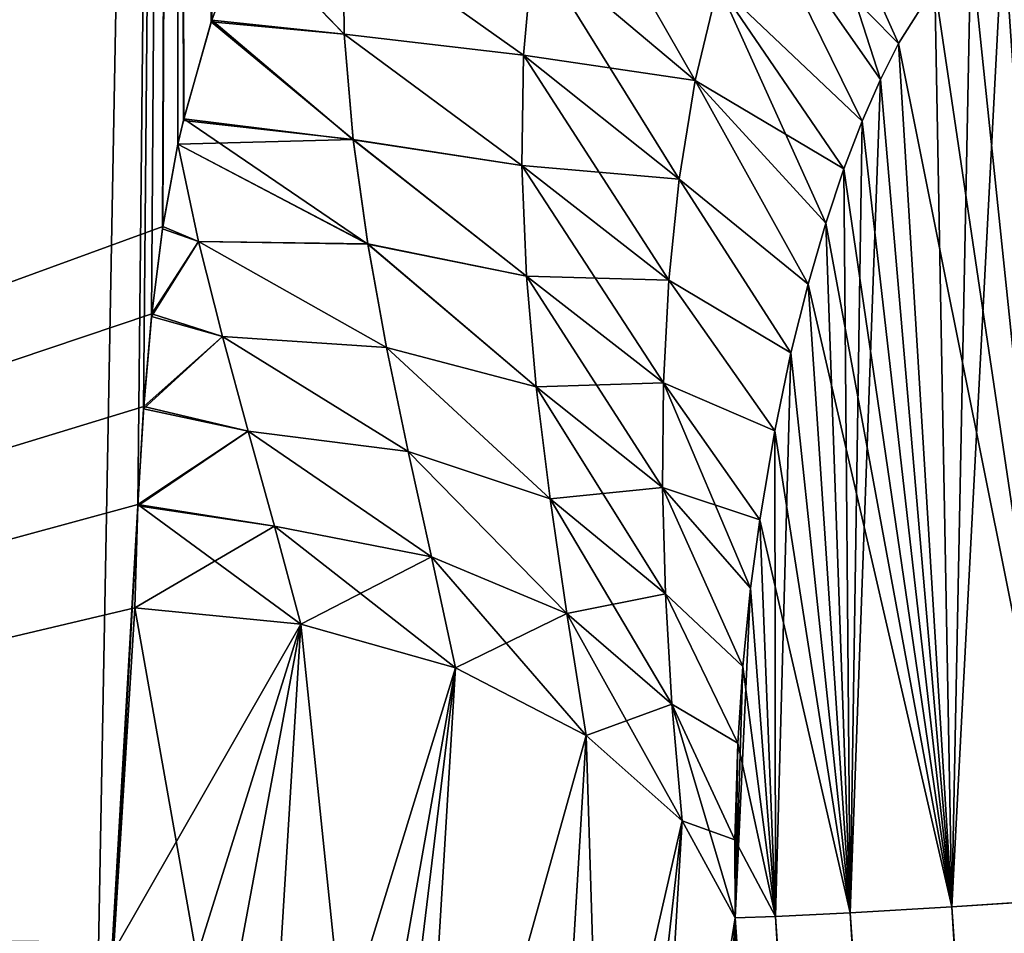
# Model space of a CAD drawing. Header units: millimetres. Extents: x -39 to 39, y -36 to 85.
# Tile 290 of 427: x -14.433 to -13.929, y 72.002 to 72.47. Entities that reach past the tile are written whole.
import ezdxf

# ---------------------------------------------------------------- set-up
doc = ezdxf.new("R2010")
doc.units = ezdxf.units.MM
doc.header["$LTSCALE"] = 65.185185
for name, color, linetype in [('4', 7, 'CONTINUOUS'), ('411', 7, 'CONTINUOUS'), ('413', 7, 'CONTINUOUS'), ('416', 7, 'CONTINUOUS'), ('418', 7, 'CONTINUOUS'), ('451', 7, 'CONTINUOUS'), ('452', 7, 'CONTINUOUS'), ('566', 7, 'CONTINUOUS'), ('567', 7, 'CONTINUOUS'), ('6', 7, 'CONTINUOUS'), ('629', 7, 'CONTINUOUS'), ('631', 7, 'CONTINUOUS'), ('637', 7, 'CONTINUOUS'), ('638', 7, 'CONTINUOUS'), ('641', 7, 'CONTINUOUS'), ('642', 7, 'CONTINUOUS'), ('67', 7, 'CONTINUOUS'), ('69', 7, 'CONTINUOUS')]:
    doc.layers.add(name, color=color, linetype=linetype)

msp = doc.modelspace()

# ---------------------------------------------------------------- linework, layer by layer
at = {"layer": '4', "color": 7, "linetype": 'CONTINUOUS'}
for points in [[(-38.75, 0, 23), (38.75, 85, 23), (-38.75, 85, 23), (-38.75, 0, 23)], [(-38.75, 0, 23), (38.75, 0, 23), (38.75, 85, 23), (-38.75, 0, 23)]]:
    msp.add_3dface(points, dxfattribs=at)
at = {"layer": '411', "linetype": 'CONTINUOUS'}
for points in [[(-14.35254, 74.14621, -11.57919), (-15.9082, 71.8195, -9.88702), (-17.34758, 74.14621, -11.57919), (-14.35254, 74.14621, -11.57919)], [(-15.85059, 71.8195, -9.88709), (-15.9082, 71.8195, -9.88702), (-14.35254, 74.14621, -11.57919), (-15.85059, 71.8195, -9.88709)], [(-14.35977, 72.36409, -10.25174), (-15.85059, 71.8195, -9.88709), (-14.35254, 74.14621, -11.57919), (-14.35977, 72.36409, -10.25174)], [(-14.35203, 72.40627, -10.2829), (-14.35977, 72.36409, -10.25174), (-14.35254, 74.14621, -11.57919), (-14.35203, 72.40627, -10.2829)], [(-14.34904, 72.41931, -10.29251), (-14.35203, 72.40627, -10.2829), (-14.35254, 74.14621, -11.57919), (-14.34904, 72.41931, -10.29251)], [(-14.33475, 72.46975, -10.32952), (-14.34904, 72.41931, -10.29251), (-14.35254, 74.14621, -11.57919), (-14.33475, 72.46975, -10.32952)], [(-14.31758, 72.51559, -10.36297), (-14.33475, 72.46975, -10.32952), (-14.35254, 74.14621, -11.57919), (-14.31758, 72.51559, -10.36297)], [(-14.36536, 72.31949, -10.21868), (-15.85059, 71.8195, -9.88709), (-14.35977, 72.36409, -10.25174), (-14.36536, 72.31949, -10.21868)], [(-14.36956, 72.27211, -10.18346), (-15.85059, 71.8195, -9.88709), (-14.36536, 72.31949, -10.21868), (-14.36956, 72.27211, -10.18346)], [(-14.37248, 72.22195, -10.14609), (-15.85059, 71.8195, -9.88709), (-14.36956, 72.27211, -10.18346), (-14.37248, 72.22195, -10.14609)], [(-14.37405, 72.169, -10.10657), (-15.85059, 71.8195, -9.88709), (-14.37248, 72.22195, -10.14609), (-14.37405, 72.169, -10.10657)], [(-14.38504, 71.99315, -9.97555), (-15.85059, 71.8195, -9.88709), (-14.37405, 72.169, -10.10657), (-14.38504, 71.99315, -9.97555)]]:
    msp.add_3dface(points, dxfattribs=at)
at = {"layer": '413', "linetype": 'CONTINUOUS'}
for points in [[(-17.34794, 74.14621, 11.57918), (-15.79792, 71.8195, 9.88704), (-14.35288, 74.14621, 11.5792), (-17.34794, 74.14621, 11.57918)], [(-15.79792, 71.8195, 9.88704), (-14.39595, 71.81932, 9.84599), (-14.35288, 74.14621, 11.5792), (-15.79792, 71.8195, 9.88704)], [(-14.39595, 71.81932, 9.84599), (-14.37252, 72.22115, 10.1455), (-14.35288, 74.14621, 11.5792), (-14.39595, 71.81932, 9.84599)], [(-14.37252, 72.22115, 10.1455), (-14.36964, 72.27083, 10.18251), (-14.35288, 74.14621, 11.5792), (-14.37252, 72.22115, 10.1455)], [(-14.36964, 72.27083, 10.18251), (-14.36549, 72.3181, 10.21764), (-14.35288, 74.14621, 11.5792), (-14.36964, 72.27083, 10.18251)], [(-14.36549, 72.3181, 10.21764), (-14.35995, 72.3629, 10.25087), (-14.35288, 74.14621, 11.5792), (-14.36549, 72.3181, 10.21764)], [(-14.35995, 72.3629, 10.25087), (-14.35203, 72.40626, 10.28289), (-14.35288, 74.14621, 11.5792), (-14.35995, 72.3629, 10.25087)], [(-14.33502, 72.46893, 10.32892), (-14.31787, 72.5149, 10.36247), (-14.35288, 74.14621, 11.5792), (-14.33502, 72.46893, 10.32892)], [(-14.34927, 72.41833, 10.29178), (-14.33502, 72.46893, 10.32892), (-14.35288, 74.14621, 11.5792), (-14.34927, 72.41833, 10.29178)], [(-14.35203, 72.40626, 10.28289), (-14.34927, 72.41833, 10.29178), (-14.35288, 74.14621, 11.5792), (-14.35203, 72.40626, 10.28289)], [(-14.38504, 71.99314, 9.97554), (-14.37252, 72.22115, 10.1455), (-14.39595, 71.81932, 9.84599), (-14.38504, 71.99314, 9.97554)], [(-14.37405, 72.169, 10.10657), (-14.37252, 72.22115, 10.1455), (-14.38504, 71.99314, 9.97554), (-14.37405, 72.169, 10.10657)]]:
    msp.add_3dface(points, dxfattribs=at)
at = {"layer": '416', "color": 2, "linetype": 'CONTINUOUS'}
for points in [[(-13.84286, 73.93346, -8.89833), (-15.85, 73.91439, -8.94596), (-14.8769, 72.00131, -7.5096), (-13.84286, 73.93346, -8.89833)], [(-13.91988, 71.99487, -7.4231), (-13.84286, 73.93346, -8.89833), (-14.8769, 72.00131, -7.5096), (-13.91988, 71.99487, -7.4231)]]:
    msp.add_3dface(points, dxfattribs=at)
at = {"layer": '418', "color": 2, "linetype": 'CONTINUOUS'}
for points in [[(-15.85002, 73.91439, 8.94596), (-13.84288, 73.93346, 8.89833), (-15.84987, 72.00353, 7.53886), (-15.85002, 73.91439, 8.94596)], [(-15.84987, 72.00353, 7.53886), (-13.84288, 73.93346, 8.89833), (-14.87664, 72.00131, 7.50959), (-15.84987, 72.00353, 7.53886)], [(-14.87664, 72.00131, 7.50959), (-13.84288, 73.93346, 8.89833), (-13.91968, 71.99487, 7.42307), (-14.87664, 72.00131, 7.50959)]]:
    msp.add_3dface(points, dxfattribs=at)
at = {"layer": '451', "linetype": 'CONTINUOUS'}
for points in [[(-14.07698, 71.84048, 10.16849), (-14.06829, 71.35942, 10.02269), (-14.06692, 72.01038, 10.29511), (-14.07698, 71.84048, 10.16849)], [(-14.06829, 71.35942, 10.02269), (-14.05029, 71.07908, 10.01181), (-14.06692, 72.01038, 10.29511), (-14.06829, 71.35942, 10.02269)], [(-14.06692, 72.01038, 10.29511), (-14.05029, 71.07908, 10.01181), (-13.70527, 66.72761, 10.2187), (-14.06692, 72.01038, 10.29511)]]:
    msp.add_3dface(points, dxfattribs=at)
at = {"layer": '452', "linetype": 'CONTINUOUS'}
msp.add_3dface([(-14.06692, 72.01038, -10.29511), (-13.73437, 67.15386, -10.22532), (-14.07754, 71.83088, -10.16134), (-14.06692, 72.01038, -10.29511)], dxfattribs=at)
at = {"layer": '566', "linetype": 'CONTINUOUS'}
for points in [[(-14.38504, 71.99315, -9.97555), (-14.37405, 72.169, -10.10657), (-14.28923, 72.16061, -10.11111), (-14.38504, 71.99315, -9.97555)], [(-14.39595, 71.81932, -9.84599), (-14.38504, 71.99315, -9.97555), (-14.28923, 72.16061, -10.11111), (-14.39595, 71.81932, -9.84599)], [(-14.39595, 71.81932, -9.84599), (-14.28923, 72.16061, -10.11111), (-14.35297, 71.817, -9.84568), (-14.39595, 71.81932, -9.84599)], [(-14.35297, 71.817, -9.84568), (-14.28923, 72.16061, -10.11111), (-14.31062, 71.81103, -9.85032), (-14.35297, 71.817, -9.84568)], [(-14.28923, 72.16061, -10.11111), (-14.20999, 72.13824, -10.13484), (-14.31062, 71.81103, -9.85032), (-14.28923, 72.16061, -10.11111)], [(-14.31062, 71.81103, -9.85032), (-14.20999, 72.13824, -10.13484), (-14.26974, 71.80153, -9.85981), (-14.31062, 71.81103, -9.85032)], [(-14.26974, 71.80153, -9.85981), (-14.20999, 72.13824, -10.13484), (-14.23117, 71.78871, -9.87395), (-14.26974, 71.80153, -9.85981)], [(-14.20999, 72.13824, -10.13484), (-14.14313, 72.10373, -10.17585), (-14.23117, 71.78871, -9.87395), (-14.20999, 72.13824, -10.13484)], [(-14.23117, 71.78871, -9.87395), (-14.14313, 72.10373, -10.17585), (-14.1641, 71.75416, -9.91492), (-14.23117, 71.78871, -9.87395)], [(-14.14313, 72.10373, -10.17585), (-14.0941, 72.05991, -10.23079), (-14.1641, 71.75416, -9.91492), (-14.14313, 72.10373, -10.17585)], [(-14.1641, 71.75416, -9.91492), (-14.0941, 72.05991, -10.23079), (-14.11491, 71.71026, -9.9699), (-14.1641, 71.75416, -9.91492)], [(-14.0941, 72.05991, -10.23079), (-14.06692, 72.01038, -10.29511), (-14.11491, 71.71026, -9.9699), (-14.0941, 72.05991, -10.23079)], [(-14.06692, 72.01038, -10.29511), (-14.07754, 71.83088, -10.16134), (-14.11491, 71.71026, -9.9699), (-14.06692, 72.01038, -10.29511)]]:
    msp.add_3dface(points, dxfattribs=at)
at = {"layer": '567', "linetype": 'CONTINUOUS'}
for points in [[(-14.37405, 72.169, 10.10657), (-14.38504, 71.99314, 9.97554), (-14.31062, 71.81103, 9.85033), (-14.37405, 72.169, 10.10657)], [(-14.37405, 72.169, 10.10657), (-14.31062, 71.81103, 9.85033), (-14.28923, 72.16061, 10.11111), (-14.37405, 72.169, 10.10657)], [(-14.31062, 71.81103, 9.85033), (-14.25153, 71.796, 9.86581), (-14.28923, 72.16061, 10.11111), (-14.31062, 71.81103, 9.85033)], [(-14.28923, 72.16061, 10.11111), (-14.25153, 71.796, 9.86581), (-14.20999, 72.13824, 10.13484), (-14.28923, 72.16061, 10.11111)], [(-14.25153, 71.796, 9.86581), (-14.23117, 71.78868, 9.87394), (-14.20999, 72.13824, 10.13484), (-14.25153, 71.796, 9.86581)], [(-14.20999, 72.13824, 10.13484), (-14.23117, 71.78868, 9.87394), (-14.14313, 72.10373, 10.17585), (-14.20999, 72.13824, 10.13484)], [(-14.23117, 71.78868, 9.87394), (-14.16411, 71.75419, 9.91494), (-14.14313, 72.10373, 10.17585), (-14.23117, 71.78868, 9.87394)], [(-14.16411, 71.75419, 9.91494), (-14.13164, 71.72828, 9.94713), (-14.14313, 72.10373, 10.17585), (-14.16411, 71.75419, 9.91494)], [(-14.14313, 72.10373, 10.17585), (-14.13164, 71.72828, 9.94713), (-14.0941, 72.05991, 10.23079), (-14.14313, 72.10373, 10.17585)], [(-14.13164, 71.72828, 9.94713), (-14.11491, 71.71026, 9.9699), (-14.0941, 72.05991, 10.23079), (-14.13164, 71.72828, 9.94713)], [(-14.11491, 71.71026, 9.9699), (-14.06692, 72.01038, 10.29511), (-14.0941, 72.05991, 10.23079), (-14.11491, 71.71026, 9.9699)], [(-14.07698, 71.84048, 10.16849), (-14.06692, 72.01038, 10.29511), (-14.11491, 71.71026, 9.9699), (-14.07698, 71.84048, 10.16849)]]:
    msp.add_3dface(points, dxfattribs=at)
at = {"layer": '6', "color": 7, "linetype": 'CONTINUOUS'}
for points in [[(38.75, 0, -23), (-38.75, 85, -23), (38.75, 85, -23), (38.75, 0, -23)], [(38.75, 0, -23), (-38.75, 0, -23), (-38.75, 85, -23), (38.75, 0, -23)]]:
    msp.add_3dface(points, dxfattribs=at)
at = {"layer": '629', "linetype": 'CONTINUOUS'}
for points in [[(-13.89559, 72.01997, -10.45914), (-13.27177, 62.1, -10.2905), (-13.95615, 72.01605, -10.44127), (-13.89559, 72.01997, -10.45914)], [(-14.00814, 72.01296, -10.40533), (-13.36852, 62.1, -10.20309), (-14.04634, 72.011, -10.35493), (-14.00814, 72.01296, -10.40533)], [(-13.95615, 72.01605, -10.44127), (-13.32779, 62.1, -10.25462), (-14.00814, 72.01296, -10.40533), (-13.95615, 72.01605, -10.44127)], [(-13.32779, 62.1, -10.25462), (-13.36852, 62.1, -10.20309), (-14.00814, 72.01296, -10.40533), (-13.32779, 62.1, -10.25462)], [(-13.27177, 62.1, -10.2905), (-13.32779, 62.1, -10.25462), (-13.95615, 72.01605, -10.44127), (-13.27177, 62.1, -10.2905)], [(-13.73437, 67.15386, -10.22532), (-14.06692, 72.01038, -10.29511), (-14.04634, 72.011, -10.35493), (-13.73437, 67.15386, -10.22532)], [(-13.36852, 62.1, -10.20309), (-13.39033, 62.1, -10.14109), (-14.04634, 72.011, -10.35493), (-13.36852, 62.1, -10.20309)], [(-13.39033, 62.1, -10.14109), (-13.73437, 67.15386, -10.22532), (-14.04634, 72.011, -10.35493), (-13.39033, 62.1, -10.14109)]]:
    msp.add_3dface(points, dxfattribs=at)
at = {"layer": '631', "linetype": 'CONTINUOUS'}
for points in [[(-13.95615, 72.01605, 10.44127), (-13.27119, 62.1, 10.29075), (-13.89559, 72.01997, 10.45914), (-13.95615, 72.01605, 10.44127)], [(-14.04634, 72.011, 10.35493), (-13.36842, 62.1, 10.20328), (-14.00814, 72.01296, 10.40533), (-14.04634, 72.011, 10.35493)], [(-14.00814, 72.01296, 10.40533), (-13.32748, 62.1, 10.2549), (-13.95615, 72.01605, 10.44127), (-14.00814, 72.01296, 10.40533)], [(-13.36842, 62.1, 10.20328), (-13.32748, 62.1, 10.2549), (-14.00814, 72.01296, 10.40533), (-13.36842, 62.1, 10.20328)], [(-13.32748, 62.1, 10.2549), (-13.27119, 62.1, 10.29075), (-13.95615, 72.01605, 10.44127), (-13.32748, 62.1, 10.2549)], [(-14.06692, 72.01038, 10.29511), (-13.36842, 62.1, 10.20328), (-14.04634, 72.011, 10.35493), (-14.06692, 72.01038, 10.29511)], [(-14.06692, 72.01038, 10.29511), (-13.70527, 66.72761, 10.2187), (-13.36842, 62.1, 10.20328), (-14.06692, 72.01038, 10.29511)]]:
    msp.add_3dface(points, dxfattribs=at)
at = {"layer": '637', "linetype": 'CONTINUOUS'}
for points in [[(-13.92989, 72.51894, 10.46569), (-13.89559, 72.01997, 10.45914), (-13.91516, 72.52389, 10.4671), (-13.92989, 72.51894, 10.46569)], [(-13.94647, 72.50755, 10.46255), (-13.89559, 72.01997, 10.45914), (-13.92989, 72.51894, 10.46569), (-13.94647, 72.50755, 10.46255)], [(-13.96478, 72.48732, 10.45694), (-13.89559, 72.01997, 10.45914), (-13.94647, 72.50755, 10.46255), (-13.96478, 72.48732, 10.45694)], [(-13.98334, 72.45786, 10.44854), (-13.89559, 72.01997, 10.45914), (-13.96478, 72.48732, 10.45694), (-13.98334, 72.45786, 10.44854)], [(-13.99266, 72.43934, 10.44311), (-13.95615, 72.01605, 10.44127), (-13.98334, 72.45786, 10.44854), (-13.99266, 72.43934, 10.44311)], [(-13.95615, 72.01605, 10.44127), (-13.89559, 72.01997, 10.45914), (-13.98334, 72.45786, 10.44854), (-13.95615, 72.01605, 10.44127)], [(-14.002, 72.418, 10.4367), (-13.95615, 72.01605, 10.44127), (-13.99266, 72.43934, 10.44311), (-14.002, 72.418, 10.4367)], [(-14.01132, 72.39363, 10.42918), (-13.95615, 72.01605, 10.44127), (-14.002, 72.418, 10.4367), (-14.01132, 72.39363, 10.42918)], [(-14.02055, 72.36595, 10.4204), (-13.95615, 72.01605, 10.44127), (-14.01132, 72.39363, 10.42918), (-14.02055, 72.36595, 10.4204)], [(-14.02963, 72.33468, 10.41015), (-13.95615, 72.01605, 10.44127), (-14.02055, 72.36595, 10.4204), (-14.02963, 72.33468, 10.41015)], [(-14.03841, 72.29944, 10.39821), (-14.00814, 72.01296, 10.40533), (-14.02963, 72.33468, 10.41015), (-14.03841, 72.29944, 10.39821)], [(-14.00814, 72.01296, 10.40533), (-13.95615, 72.01605, 10.44127), (-14.02963, 72.33468, 10.41015), (-14.00814, 72.01296, 10.40533)], [(-14.04675, 72.25963, 10.38427), (-14.00814, 72.01296, 10.40533), (-14.03841, 72.29944, 10.39821), (-14.04675, 72.25963, 10.38427)], [(-14.05442, 72.21409, 10.36783), (-14.00814, 72.01296, 10.40533), (-14.04675, 72.25963, 10.38427), (-14.05442, 72.21409, 10.36783)], [(-14.05905, 72.17911, 10.35494), (-14.04634, 72.011, 10.35493), (-14.05442, 72.21409, 10.36783), (-14.05905, 72.17911, 10.35494)], [(-14.04634, 72.011, 10.35493), (-14.00814, 72.01296, 10.40533), (-14.05442, 72.21409, 10.36783), (-14.04634, 72.011, 10.35493)], [(-14.06304, 72.13892, 10.34002), (-14.04634, 72.011, 10.35493), (-14.05905, 72.17911, 10.35494), (-14.06304, 72.13892, 10.34002)], [(-14.06561, 72.0998, 10.32561), (-14.04634, 72.011, 10.35493), (-14.06304, 72.13892, 10.34002), (-14.06561, 72.0998, 10.32561)], [(-14.06708, 72.05028, 10.30807), (-14.04634, 72.011, 10.35493), (-14.06561, 72.0998, 10.32561), (-14.06708, 72.05028, 10.30807)], [(-14.06692, 72.01038, 10.29511), (-14.04634, 72.011, 10.35493), (-14.06708, 72.05028, 10.30807), (-14.06692, 72.01038, 10.29511)]]:
    msp.add_3dface(points, dxfattribs=at)
at = {"layer": '638', "linetype": 'CONTINUOUS'}
for points in [[(-14.05934, 72.53472, 10.43067), (-13.98334, 72.45786, 10.44854), (-14.03725, 72.57786, 10.45041), (-14.05934, 72.53472, 10.43067)], [(-13.98334, 72.45786, 10.44854), (-13.96478, 72.48732, 10.45694), (-14.03725, 72.57786, 10.45041), (-13.98334, 72.45786, 10.44854)], [(-14.07567, 72.48798, 10.40983), (-14.002, 72.418, 10.4367), (-14.05934, 72.53472, 10.43067), (-14.07567, 72.48798, 10.40983)], [(-14.002, 72.418, 10.4367), (-13.99266, 72.43934, 10.44311), (-14.05934, 72.53472, 10.43067), (-14.002, 72.418, 10.4367)], [(-13.99266, 72.43934, 10.44311), (-13.98334, 72.45786, 10.44854), (-14.05934, 72.53472, 10.43067), (-13.99266, 72.43934, 10.44311)], [(-14.31787, 72.5149, 10.36247), (-14.26691, 72.46263, 10.32874), (-14.26757, 72.51742, 10.36545), (-14.31787, 72.5149, 10.36247)], [(-14.26691, 72.46263, 10.32874), (-14.17533, 72.45192, 10.34951), (-14.26757, 72.51742, 10.36545), (-14.26691, 72.46263, 10.32874)], [(-14.17533, 72.45192, 10.34951), (-14.17018, 72.50841, 10.3806), (-14.26757, 72.51742, 10.36545), (-14.17533, 72.45192, 10.34951)], [(-14.31787, 72.5149, 10.36247), (-14.33502, 72.46893, 10.32892), (-14.26691, 72.46263, 10.32874), (-14.31787, 72.5149, 10.36247)], [(-14.17533, 72.45192, 10.34951), (-14.08746, 72.43894, 10.38845), (-14.17018, 72.50841, 10.3806), (-14.17533, 72.45192, 10.34951)], [(-14.08746, 72.43894, 10.38845), (-14.07567, 72.48798, 10.40983), (-14.17018, 72.50841, 10.3806), (-14.08746, 72.43894, 10.38845)], [(-14.08746, 72.43894, 10.38845), (-14.01132, 72.39363, 10.42918), (-14.07567, 72.48798, 10.40983), (-14.08746, 72.43894, 10.38845)], [(-14.01132, 72.39363, 10.42918), (-14.002, 72.418, 10.4367), (-14.07567, 72.48798, 10.40983), (-14.01132, 72.39363, 10.42918)], [(-14.33502, 72.46893, 10.32892), (-14.34927, 72.41833, 10.29178), (-14.26237, 72.40861, 10.29391), (-14.33502, 72.46893, 10.32892)], [(-14.33502, 72.46893, 10.32892), (-14.26237, 72.40861, 10.29391), (-14.26691, 72.46263, 10.32874), (-14.33502, 72.46893, 10.32892)], [(-14.17618, 72.39538, 10.31951), (-14.17533, 72.45192, 10.34951), (-14.26691, 72.46263, 10.32874), (-14.17618, 72.39538, 10.31951)], [(-14.26237, 72.40861, 10.29391), (-14.17618, 72.39538, 10.31951), (-14.26691, 72.46263, 10.32874), (-14.26237, 72.40861, 10.29391)], [(-14.17618, 72.39538, 10.31951), (-14.09563, 72.38837, 10.36681), (-14.17533, 72.45192, 10.34951), (-14.17618, 72.39538, 10.31951)], [(-14.09563, 72.38837, 10.36681), (-14.08746, 72.43894, 10.38845), (-14.17533, 72.45192, 10.34951), (-14.09563, 72.38837, 10.36681)], [(-14.09563, 72.38837, 10.36681), (-14.02963, 72.33468, 10.41015), (-14.08746, 72.43894, 10.38845), (-14.09563, 72.38837, 10.36681)], [(-14.02963, 72.33468, 10.41015), (-14.02055, 72.36595, 10.4204), (-14.08746, 72.43894, 10.38845), (-14.02963, 72.33468, 10.41015)], [(-14.02055, 72.36595, 10.4204), (-14.01132, 72.39363, 10.42918), (-14.08746, 72.43894, 10.38845), (-14.02055, 72.36595, 10.4204)], [(-14.34927, 72.41833, 10.29178), (-14.35203, 72.40626, 10.28289), (-14.26237, 72.40861, 10.29391), (-14.34927, 72.41833, 10.29178)], [(-14.35203, 72.40626, 10.28289), (-14.35995, 72.3629, 10.25087), (-14.34153, 72.35651, 10.2459), (-14.35203, 72.40626, 10.28289)], [(-14.35203, 72.40626, 10.28289), (-14.25492, 72.35521, 10.26073), (-14.26237, 72.40861, 10.29391), (-14.35203, 72.40626, 10.28289)], [(-14.25492, 72.35521, 10.26073), (-14.35203, 72.40626, 10.28289), (-14.34153, 72.35651, 10.2459), (-14.25492, 72.35521, 10.26073)], [(-14.17373, 72.33882, 10.29045), (-14.17618, 72.39538, 10.31951), (-14.26237, 72.40861, 10.29391), (-14.17373, 72.33882, 10.29045)], [(-14.25492, 72.35521, 10.26073), (-14.17373, 72.33882, 10.29045), (-14.26237, 72.40861, 10.29391), (-14.25492, 72.35521, 10.26073)], [(-14.10085, 72.33669, 10.34496), (-14.09563, 72.38837, 10.36681), (-14.17618, 72.39538, 10.31951), (-14.10085, 72.33669, 10.34496)], [(-14.17373, 72.33882, 10.29045), (-14.10085, 72.33669, 10.34496), (-14.17618, 72.39538, 10.31951), (-14.17373, 72.33882, 10.29045)], [(-14.10085, 72.33669, 10.34496), (-14.03841, 72.29944, 10.39821), (-14.09563, 72.38837, 10.36681), (-14.10085, 72.33669, 10.34496)], [(-14.03841, 72.29944, 10.39821), (-14.02963, 72.33468, 10.41015), (-14.09563, 72.38837, 10.36681), (-14.03841, 72.29944, 10.39821)], [(-14.35995, 72.3629, 10.25087), (-14.36549, 72.3181, 10.21764), (-14.34153, 72.35651, 10.2459), (-14.35995, 72.3629, 10.25087)], [(-14.36549, 72.3181, 10.21764), (-14.32926, 72.30783, 10.21092), (-14.34153, 72.35651, 10.2459), (-14.36549, 72.3181, 10.21764)], [(-14.32926, 72.30783, 10.21092), (-14.24533, 72.30218, 10.22882), (-14.34153, 72.35651, 10.2459), (-14.32926, 72.30783, 10.21092)], [(-14.24533, 72.30218, 10.22882), (-14.25492, 72.35521, 10.26073), (-14.34153, 72.35651, 10.2459), (-14.24533, 72.30218, 10.22882)], [(-14.16871, 72.28211, 10.26205), (-14.17373, 72.33882, 10.29045), (-14.25492, 72.35521, 10.26073), (-14.16871, 72.28211, 10.26205)], [(-14.24533, 72.30218, 10.22882), (-14.16871, 72.28211, 10.26205), (-14.25492, 72.35521, 10.26073), (-14.24533, 72.30218, 10.22882)], [(-14.10359, 72.28411, 10.32288), (-14.10085, 72.33669, 10.34496), (-14.17373, 72.33882, 10.29045), (-14.10359, 72.28411, 10.32288)], [(-14.16871, 72.28211, 10.26205), (-14.10359, 72.28411, 10.32288), (-14.17373, 72.33882, 10.29045), (-14.16871, 72.28211, 10.26205)], [(-14.10359, 72.28411, 10.32288), (-14.04675, 72.25963, 10.38427), (-14.10085, 72.33669, 10.34496), (-14.10359, 72.28411, 10.32288)], [(-14.04675, 72.25963, 10.38427), (-14.03841, 72.29944, 10.39821), (-14.10085, 72.33669, 10.34496), (-14.04675, 72.25963, 10.38427)], [(-14.36549, 72.3181, 10.21764), (-14.36964, 72.27083, 10.18251), (-14.32926, 72.30783, 10.21092), (-14.36549, 72.3181, 10.21764)], [(-14.36964, 72.27083, 10.18251), (-14.31604, 72.25945, 10.17721), (-14.32926, 72.30783, 10.21092), (-14.36964, 72.27083, 10.18251)], [(-14.23428, 72.24907, 10.19772), (-14.24533, 72.30218, 10.22882), (-14.32926, 72.30783, 10.21092), (-14.23428, 72.24907, 10.19772)], [(-14.31604, 72.25945, 10.17721), (-14.23428, 72.24907, 10.19772), (-14.32926, 72.30783, 10.21092), (-14.31604, 72.25945, 10.17721)], [(-14.16166, 72.22486, 10.23393), (-14.16871, 72.28211, 10.26205), (-14.24533, 72.30218, 10.22882), (-14.16166, 72.22486, 10.23393)], [(-14.23428, 72.24907, 10.19772), (-14.16166, 72.22486, 10.23393), (-14.24533, 72.30218, 10.22882), (-14.23428, 72.24907, 10.19772)], [(-14.10412, 72.23065, 10.30052), (-14.10359, 72.28411, 10.32288), (-14.16871, 72.28211, 10.26205), (-14.10412, 72.23065, 10.30052)], [(-14.16166, 72.22486, 10.23393), (-14.10412, 72.23065, 10.30052), (-14.16871, 72.28211, 10.26205), (-14.16166, 72.22486, 10.23393)], [(-14.10412, 72.23065, 10.30052), (-14.05442, 72.21409, 10.36783), (-14.10359, 72.28411, 10.32288), (-14.10412, 72.23065, 10.30052)], [(-14.05442, 72.21409, 10.36783), (-14.04675, 72.25963, 10.38427), (-14.10359, 72.28411, 10.32288), (-14.05442, 72.21409, 10.36783)], [(-14.36964, 72.27083, 10.18251), (-14.37252, 72.22115, 10.1455), (-14.31604, 72.25945, 10.17721), (-14.36964, 72.27083, 10.18251)], [(-14.37252, 72.22115, 10.1455), (-14.30255, 72.21079, 10.14421), (-14.31604, 72.25945, 10.17721), (-14.37252, 72.22115, 10.1455)], [(-14.30255, 72.21079, 10.14421), (-14.22236, 72.19506, 10.16673), (-14.31604, 72.25945, 10.17721), (-14.30255, 72.21079, 10.14421)], [(-14.22236, 72.19506, 10.16673), (-14.23428, 72.24907, 10.19772), (-14.31604, 72.25945, 10.17721), (-14.22236, 72.19506, 10.16673)], [(-14.15303, 72.16616, 10.20549), (-14.16166, 72.22486, 10.23393), (-14.23428, 72.24907, 10.19772), (-14.15303, 72.16616, 10.20549)], [(-14.22236, 72.19506, 10.16673), (-14.15303, 72.16616, 10.20549), (-14.23428, 72.24907, 10.19772), (-14.22236, 72.19506, 10.16673)], [(-14.10265, 72.17608, 10.2778), (-14.10412, 72.23065, 10.30052), (-14.16166, 72.22486, 10.23393), (-14.10265, 72.17608, 10.2778)], [(-14.06304, 72.13892, 10.34002), (-14.05905, 72.17911, 10.35494), (-14.10412, 72.23065, 10.30052), (-14.06304, 72.13892, 10.34002)], [(-14.10265, 72.17608, 10.2778), (-14.06304, 72.13892, 10.34002), (-14.10412, 72.23065, 10.30052), (-14.10265, 72.17608, 10.2778)], [(-14.05905, 72.17911, 10.35494), (-14.05442, 72.21409, 10.36783), (-14.10412, 72.23065, 10.30052), (-14.05905, 72.17911, 10.35494)], [(-14.15303, 72.16616, 10.20549), (-14.10265, 72.17608, 10.2778), (-14.16166, 72.22486, 10.23393), (-14.15303, 72.16616, 10.20549)], [(-14.37252, 72.22115, 10.1455), (-14.37405, 72.169, 10.10657), (-14.30255, 72.21079, 10.14421), (-14.37252, 72.22115, 10.1455)], [(-14.37405, 72.169, 10.10657), (-14.28923, 72.16061, 10.11111), (-14.30255, 72.21079, 10.14421), (-14.37405, 72.169, 10.10657)], [(-14.28923, 72.16061, 10.11111), (-14.22236, 72.19506, 10.16673), (-14.30255, 72.21079, 10.14421), (-14.28923, 72.16061, 10.11111)], [(-14.28923, 72.16061, 10.11111), (-14.20999, 72.13824, 10.13484), (-14.22236, 72.19506, 10.16673), (-14.28923, 72.16061, 10.11111)], [(-14.20999, 72.13824, 10.13484), (-14.15303, 72.16616, 10.20549), (-14.22236, 72.19506, 10.16673), (-14.20999, 72.13824, 10.13484)], [(-14.09928, 72.11974, 10.2546), (-14.10265, 72.17608, 10.2778), (-14.15303, 72.16616, 10.20549), (-14.09928, 72.11974, 10.2546)], [(-14.09928, 72.11974, 10.2546), (-14.06561, 72.0998, 10.32561), (-14.10265, 72.17608, 10.2778), (-14.09928, 72.11974, 10.2546)], [(-14.06561, 72.0998, 10.32561), (-14.06304, 72.13892, 10.34002), (-14.10265, 72.17608, 10.2778), (-14.06561, 72.0998, 10.32561)], [(-14.20999, 72.13824, 10.13484), (-14.14313, 72.10373, 10.17585), (-14.15303, 72.16616, 10.20549), (-14.20999, 72.13824, 10.13484)], [(-14.14313, 72.10373, 10.17585), (-14.09928, 72.11974, 10.2546), (-14.15303, 72.16616, 10.20549), (-14.14313, 72.10373, 10.17585)], [(-14.14313, 72.10373, 10.17585), (-14.0941, 72.05991, 10.23079), (-14.09928, 72.11974, 10.2546), (-14.14313, 72.10373, 10.17585)], [(-14.0941, 72.05991, 10.23079), (-14.06708, 72.05028, 10.30807), (-14.09928, 72.11974, 10.2546), (-14.0941, 72.05991, 10.23079)], [(-14.06708, 72.05028, 10.30807), (-14.06561, 72.0998, 10.32561), (-14.09928, 72.11974, 10.2546), (-14.06708, 72.05028, 10.30807)], [(-14.0941, 72.05991, 10.23079), (-14.06692, 72.01038, 10.29511), (-14.06708, 72.05028, 10.30807), (-14.0941, 72.05991, 10.23079)]]:
    msp.add_3dface(points, dxfattribs=at)
at = {"layer": '641', "linetype": 'CONTINUOUS'}
for points in [[(-13.91516, 72.52389, -10.4671), (-13.89559, 72.01997, -10.45914), (-13.92989, 72.51894, -10.46569), (-13.91516, 72.52389, -10.4671)], [(-13.89559, 72.01997, -10.45914), (-13.95615, 72.01605, -10.44127), (-13.92989, 72.51894, -10.46569), (-13.89559, 72.01997, -10.45914)], [(-13.92989, 72.51894, -10.46569), (-13.95615, 72.01605, -10.44127), (-13.94647, 72.50755, -10.46255), (-13.92989, 72.51894, -10.46569)], [(-13.94647, 72.50755, -10.46255), (-13.95615, 72.01605, -10.44127), (-13.96478, 72.48732, -10.45694), (-13.94647, 72.50755, -10.46255)], [(-13.96478, 72.48732, -10.45694), (-13.95615, 72.01605, -10.44127), (-13.98334, 72.45786, -10.44854), (-13.96478, 72.48732, -10.45694)], [(-13.98334, 72.45786, -10.44854), (-13.95615, 72.01605, -10.44127), (-13.99266, 72.43934, -10.44311), (-13.98334, 72.45786, -10.44854)], [(-13.99266, 72.43934, -10.44311), (-14.00814, 72.01296, -10.40533), (-14.002, 72.418, -10.4367), (-13.99266, 72.43934, -10.44311)], [(-13.95615, 72.01605, -10.44127), (-14.00814, 72.01296, -10.40533), (-13.99266, 72.43934, -10.44311), (-13.95615, 72.01605, -10.44127)], [(-14.002, 72.418, -10.4367), (-14.00814, 72.01296, -10.40533), (-14.01132, 72.39362, -10.42918), (-14.002, 72.418, -10.4367)], [(-14.01132, 72.39362, -10.42918), (-14.00814, 72.01296, -10.40533), (-14.02055, 72.36595, -10.4204), (-14.01132, 72.39362, -10.42918)], [(-14.02055, 72.36595, -10.4204), (-14.00814, 72.01296, -10.40533), (-14.02963, 72.33468, -10.41015), (-14.02055, 72.36595, -10.4204)], [(-14.02963, 72.33468, -10.41015), (-14.00814, 72.01296, -10.40533), (-14.03841, 72.29944, -10.39821), (-14.02963, 72.33468, -10.41015)], [(-14.03841, 72.29944, -10.39821), (-14.04634, 72.011, -10.35493), (-14.04675, 72.25963, -10.38427), (-14.03841, 72.29944, -10.39821)], [(-14.00814, 72.01296, -10.40533), (-14.04634, 72.011, -10.35493), (-14.03841, 72.29944, -10.39821), (-14.00814, 72.01296, -10.40533)], [(-14.04675, 72.25963, -10.38427), (-14.04634, 72.011, -10.35493), (-14.05442, 72.21409, -10.36783), (-14.04675, 72.25963, -10.38427)], [(-14.05442, 72.21409, -10.36783), (-14.04634, 72.011, -10.35493), (-14.05905, 72.17911, -10.35494), (-14.05442, 72.21409, -10.36783)], [(-14.04634, 72.011, -10.35493), (-14.06692, 72.01038, -10.29511), (-14.05905, 72.17911, -10.35494), (-14.04634, 72.011, -10.35493)], [(-14.05905, 72.17911, -10.35494), (-14.06692, 72.01038, -10.29511), (-14.06304, 72.13892, -10.34002), (-14.05905, 72.17911, -10.35494)], [(-14.06304, 72.13892, -10.34002), (-14.06692, 72.01038, -10.29511), (-14.06561, 72.0998, -10.32561), (-14.06304, 72.13892, -10.34002)], [(-14.06561, 72.0998, -10.32561), (-14.06692, 72.01038, -10.29511), (-14.06708, 72.05028, -10.30807), (-14.06561, 72.0998, -10.32561)]]:
    msp.add_3dface(points, dxfattribs=at)
at = {"layer": '642', "linetype": 'CONTINUOUS'}
for points in [[(-14.03725, 72.57786, -10.45041), (-13.99266, 72.43934, -10.44311), (-14.05934, 72.53472, -10.43067), (-14.03725, 72.57786, -10.45041)], [(-13.96478, 72.48732, -10.45694), (-13.98334, 72.45786, -10.44854), (-14.03725, 72.57786, -10.45041), (-13.96478, 72.48732, -10.45694)], [(-13.98334, 72.45786, -10.44854), (-13.99266, 72.43934, -10.44311), (-14.03725, 72.57786, -10.45041), (-13.98334, 72.45786, -10.44854)], [(-14.15934, 72.56459, -10.41278), (-14.08746, 72.43894, -10.38845), (-14.17018, 72.50841, -10.3806), (-14.15934, 72.56459, -10.41278)], [(-14.07567, 72.48798, -10.40983), (-14.08746, 72.43894, -10.38845), (-14.15934, 72.56459, -10.41278), (-14.07567, 72.48798, -10.40983)], [(-14.05934, 72.53472, -10.43067), (-14.002, 72.418, -10.4367), (-14.07567, 72.48798, -10.40983), (-14.05934, 72.53472, -10.43067)], [(-13.99266, 72.43934, -10.44311), (-14.002, 72.418, -10.4367), (-14.05934, 72.53472, -10.43067), (-13.99266, 72.43934, -10.44311)], [(-14.31758, 72.51559, -10.36297), (-14.26757, 72.51741, -10.36545), (-14.26691, 72.46262, -10.32873), (-14.31758, 72.51559, -10.36297)], [(-14.26757, 72.51741, -10.36545), (-14.17533, 72.45192, -10.34951), (-14.26691, 72.46262, -10.32873), (-14.26757, 72.51741, -10.36545)], [(-14.17018, 72.50841, -10.3806), (-14.17533, 72.45192, -10.34951), (-14.26757, 72.51741, -10.36545), (-14.17018, 72.50841, -10.3806)], [(-14.33475, 72.46975, -10.32952), (-14.31758, 72.51559, -10.36297), (-14.26691, 72.46262, -10.32873), (-14.33475, 72.46975, -10.32952)], [(-14.17018, 72.50841, -10.3806), (-14.09563, 72.38837, -10.36681), (-14.17533, 72.45192, -10.34951), (-14.17018, 72.50841, -10.3806)], [(-14.08746, 72.43894, -10.38845), (-14.09563, 72.38837, -10.36681), (-14.17018, 72.50841, -10.3806), (-14.08746, 72.43894, -10.38845)], [(-14.07567, 72.48798, -10.40983), (-14.02055, 72.36595, -10.4204), (-14.08746, 72.43894, -10.38845), (-14.07567, 72.48798, -10.40983)], [(-14.01132, 72.39362, -10.42918), (-14.02055, 72.36595, -10.4204), (-14.07567, 72.48798, -10.40983), (-14.01132, 72.39362, -10.42918)], [(-14.002, 72.418, -10.4367), (-14.01132, 72.39362, -10.42918), (-14.07567, 72.48798, -10.40983), (-14.002, 72.418, -10.4367)], [(-14.34904, 72.41931, -10.29251), (-14.33475, 72.46975, -10.32952), (-14.26237, 72.4086, -10.29391), (-14.34904, 72.41931, -10.29251)], [(-14.33475, 72.46975, -10.32952), (-14.26691, 72.46262, -10.32873), (-14.26237, 72.4086, -10.29391), (-14.33475, 72.46975, -10.32952)], [(-14.26691, 72.46262, -10.32873), (-14.17618, 72.39538, -10.31951), (-14.26237, 72.4086, -10.29391), (-14.26691, 72.46262, -10.32873)], [(-14.17533, 72.45192, -10.34951), (-14.17618, 72.39538, -10.31951), (-14.26691, 72.46262, -10.32873), (-14.17533, 72.45192, -10.34951)], [(-14.17533, 72.45192, -10.34951), (-14.10085, 72.33669, -10.34496), (-14.17618, 72.39538, -10.31951), (-14.17533, 72.45192, -10.34951)], [(-14.09563, 72.38837, -10.36681), (-14.10085, 72.33669, -10.34496), (-14.17533, 72.45192, -10.34951), (-14.09563, 72.38837, -10.36681)], [(-14.08746, 72.43894, -10.38845), (-14.02963, 72.33468, -10.41015), (-14.09563, 72.38837, -10.36681), (-14.08746, 72.43894, -10.38845)], [(-14.02055, 72.36595, -10.4204), (-14.02963, 72.33468, -10.41015), (-14.08746, 72.43894, -10.38845), (-14.02055, 72.36595, -10.4204)], [(-14.35203, 72.40627, -10.2829), (-14.34904, 72.41931, -10.29251), (-14.25492, 72.3552, -10.26072), (-14.35203, 72.40627, -10.2829)], [(-14.34904, 72.41931, -10.29251), (-14.26237, 72.4086, -10.29391), (-14.25492, 72.3552, -10.26072), (-14.34904, 72.41931, -10.29251)], [(-14.35977, 72.36409, -10.25174), (-14.35203, 72.40627, -10.2829), (-14.34153, 72.3565, -10.2459), (-14.35977, 72.36409, -10.25174)], [(-14.35203, 72.40627, -10.2829), (-14.25492, 72.3552, -10.26072), (-14.34153, 72.3565, -10.2459), (-14.35203, 72.40627, -10.2829)], [(-14.26237, 72.4086, -10.29391), (-14.17373, 72.33882, -10.29045), (-14.25492, 72.3552, -10.26072), (-14.26237, 72.4086, -10.29391)], [(-14.17618, 72.39538, -10.31951), (-14.17373, 72.33882, -10.29045), (-14.26237, 72.4086, -10.29391), (-14.17618, 72.39538, -10.31951)], [(-14.17618, 72.39538, -10.31951), (-14.10359, 72.28411, -10.32288), (-14.17373, 72.33882, -10.29045), (-14.17618, 72.39538, -10.31951)], [(-14.10085, 72.33669, -10.34496), (-14.10359, 72.28411, -10.32288), (-14.17618, 72.39538, -10.31951), (-14.10085, 72.33669, -10.34496)], [(-14.09563, 72.38837, -10.36681), (-14.03841, 72.29944, -10.39821), (-14.10085, 72.33669, -10.34496), (-14.09563, 72.38837, -10.36681)], [(-14.02963, 72.33468, -10.41015), (-14.03841, 72.29944, -10.39821), (-14.09563, 72.38837, -10.36681), (-14.02963, 72.33468, -10.41015)], [(-14.36536, 72.31949, -10.21868), (-14.35977, 72.36409, -10.25174), (-14.34153, 72.3565, -10.2459), (-14.36536, 72.31949, -10.21868)], [(-14.32926, 72.30782, -10.21091), (-14.36536, 72.31949, -10.21868), (-14.34153, 72.3565, -10.2459), (-14.32926, 72.30782, -10.21091)], [(-14.24533, 72.30217, -10.22882), (-14.32926, 72.30782, -10.21091), (-14.34153, 72.3565, -10.2459), (-14.24533, 72.30217, -10.22882)], [(-14.25492, 72.3552, -10.26072), (-14.24533, 72.30217, -10.22882), (-14.34153, 72.3565, -10.2459), (-14.25492, 72.3552, -10.26072)], [(-14.17373, 72.33882, -10.29045), (-14.16871, 72.28211, -10.26205), (-14.25492, 72.3552, -10.26072), (-14.17373, 72.33882, -10.29045)], [(-14.25492, 72.3552, -10.26072), (-14.16871, 72.28211, -10.26205), (-14.24533, 72.30217, -10.22882), (-14.25492, 72.3552, -10.26072)], [(-14.17373, 72.33882, -10.29045), (-14.10412, 72.23065, -10.30052), (-14.16871, 72.28211, -10.26205), (-14.17373, 72.33882, -10.29045)], [(-14.10359, 72.28411, -10.32288), (-14.10412, 72.23065, -10.30052), (-14.17373, 72.33882, -10.29045), (-14.10359, 72.28411, -10.32288)], [(-14.10085, 72.33669, -10.34496), (-14.04675, 72.25963, -10.38427), (-14.10359, 72.28411, -10.32288), (-14.10085, 72.33669, -10.34496)], [(-14.03841, 72.29944, -10.39821), (-14.04675, 72.25963, -10.38427), (-14.10085, 72.33669, -10.34496), (-14.03841, 72.29944, -10.39821)], [(-14.36956, 72.27211, -10.18346), (-14.36536, 72.31949, -10.21868), (-14.32926, 72.30782, -10.21091), (-14.36956, 72.27211, -10.18346)], [(-14.31604, 72.25945, -10.17721), (-14.36956, 72.27211, -10.18346), (-14.32926, 72.30782, -10.21091), (-14.31604, 72.25945, -10.17721)], [(-14.23427, 72.24907, -10.19772), (-14.31604, 72.25945, -10.17721), (-14.32926, 72.30782, -10.21091), (-14.23427, 72.24907, -10.19772)], [(-14.24533, 72.30217, -10.22882), (-14.23427, 72.24907, -10.19772), (-14.32926, 72.30782, -10.21091), (-14.24533, 72.30217, -10.22882)], [(-14.16871, 72.28211, -10.26205), (-14.16166, 72.22486, -10.23393), (-14.24533, 72.30217, -10.22882), (-14.16871, 72.28211, -10.26205)], [(-14.24533, 72.30217, -10.22882), (-14.16166, 72.22486, -10.23393), (-14.23427, 72.24907, -10.19772), (-14.24533, 72.30217, -10.22882)], [(-14.16871, 72.28211, -10.26205), (-14.10265, 72.17608, -10.2778), (-14.16166, 72.22486, -10.23393), (-14.16871, 72.28211, -10.26205)], [(-14.10412, 72.23065, -10.30052), (-14.10265, 72.17608, -10.2778), (-14.16871, 72.28211, -10.26205), (-14.10412, 72.23065, -10.30052)], [(-14.10359, 72.28411, -10.32288), (-14.05905, 72.17911, -10.35494), (-14.10412, 72.23065, -10.30052), (-14.10359, 72.28411, -10.32288)], [(-14.05442, 72.21409, -10.36783), (-14.05905, 72.17911, -10.35494), (-14.10359, 72.28411, -10.32288), (-14.05442, 72.21409, -10.36783)], [(-14.04675, 72.25963, -10.38427), (-14.05442, 72.21409, -10.36783), (-14.10359, 72.28411, -10.32288), (-14.04675, 72.25963, -10.38427)], [(-14.37248, 72.22195, -10.14609), (-14.36956, 72.27211, -10.18346), (-14.31604, 72.25945, -10.17721), (-14.37248, 72.22195, -10.14609)], [(-14.30255, 72.21079, -10.14421), (-14.37248, 72.22195, -10.14609), (-14.31604, 72.25945, -10.17721), (-14.30255, 72.21079, -10.14421)], [(-14.22236, 72.19506, -10.16672), (-14.30255, 72.21079, -10.14421), (-14.31604, 72.25945, -10.17721), (-14.22236, 72.19506, -10.16672)], [(-14.23427, 72.24907, -10.19772), (-14.22236, 72.19506, -10.16672), (-14.31604, 72.25945, -10.17721), (-14.23427, 72.24907, -10.19772)], [(-14.23427, 72.24907, -10.19772), (-14.15303, 72.16616, -10.20549), (-14.22236, 72.19506, -10.16672), (-14.23427, 72.24907, -10.19772)], [(-14.16166, 72.22486, -10.23393), (-14.15303, 72.16616, -10.20549), (-14.23427, 72.24907, -10.19772), (-14.16166, 72.22486, -10.23393)], [(-14.05905, 72.17911, -10.35494), (-14.06304, 72.13892, -10.34002), (-14.10412, 72.23065, -10.30052), (-14.05905, 72.17911, -10.35494)], [(-14.10412, 72.23065, -10.30052), (-14.06304, 72.13892, -10.34002), (-14.10265, 72.17608, -10.2778), (-14.10412, 72.23065, -10.30052)], [(-14.16166, 72.22486, -10.23393), (-14.09928, 72.11974, -10.2546), (-14.15303, 72.16616, -10.20549), (-14.16166, 72.22486, -10.23393)], [(-14.10265, 72.17608, -10.2778), (-14.09928, 72.11974, -10.2546), (-14.16166, 72.22486, -10.23393), (-14.10265, 72.17608, -10.2778)], [(-14.37405, 72.169, -10.10657), (-14.37248, 72.22195, -10.14609), (-14.28923, 72.16061, -10.11111), (-14.37405, 72.169, -10.10657)], [(-14.28923, 72.16061, -10.11111), (-14.37248, 72.22195, -10.14609), (-14.30255, 72.21079, -10.14421), (-14.28923, 72.16061, -10.11111)], [(-14.20999, 72.13824, -10.13484), (-14.28923, 72.16061, -10.11111), (-14.30255, 72.21079, -10.14421), (-14.20999, 72.13824, -10.13484)], [(-14.22236, 72.19506, -10.16672), (-14.20999, 72.13824, -10.13484), (-14.30255, 72.21079, -10.14421), (-14.22236, 72.19506, -10.16672)], [(-14.15303, 72.16616, -10.20549), (-14.14313, 72.10373, -10.17585), (-14.22236, 72.19506, -10.16672), (-14.15303, 72.16616, -10.20549)], [(-14.14313, 72.10373, -10.17585), (-14.20999, 72.13824, -10.13484), (-14.22236, 72.19506, -10.16672), (-14.14313, 72.10373, -10.17585)], [(-14.06304, 72.13892, -10.34002), (-14.06561, 72.0998, -10.32561), (-14.10265, 72.17608, -10.2778), (-14.06304, 72.13892, -10.34002)], [(-14.10265, 72.17608, -10.2778), (-14.06561, 72.0998, -10.32561), (-14.09928, 72.11974, -10.2546), (-14.10265, 72.17608, -10.2778)], [(-14.09928, 72.11974, -10.2546), (-14.0941, 72.05991, -10.23079), (-14.15303, 72.16616, -10.20549), (-14.09928, 72.11974, -10.2546)], [(-14.0941, 72.05991, -10.23079), (-14.14313, 72.10373, -10.17585), (-14.15303, 72.16616, -10.20549), (-14.0941, 72.05991, -10.23079)], [(-14.06561, 72.0998, -10.32561), (-14.06708, 72.05028, -10.30807), (-14.09928, 72.11974, -10.2546), (-14.06561, 72.0998, -10.32561)], [(-14.06708, 72.05028, -10.30807), (-14.06692, 72.01038, -10.29511), (-14.09928, 72.11974, -10.2546), (-14.06708, 72.05028, -10.30807)], [(-14.06692, 72.01038, -10.29511), (-14.0941, 72.05991, -10.23079), (-14.09928, 72.11974, -10.2546), (-14.06692, 72.01038, -10.29511)]]:
    msp.add_3dface(points, dxfattribs=at)
at = {"layer": '67', "color": 7, "linetype": 'CONTINUOUS'}
for points in [[(-37.14247, 80.4, 20.89247), (37.14247, 80.4, 20.89247), (-36.94822, 21.7676, 20.89247), (-37.14247, 80.4, 20.89247)], [(-36.94822, 21.7676, 20.89247), (37.14247, 80.4, 20.89247), (-36.86, 21.81068, 20.89247), (-36.94822, 21.7676, 20.89247)], [(-36.86, 21.81068, 20.89247), (37.14247, 80.4, 20.89247), (-36.76292, 21.82549, 20.89247), (-36.86, 21.81068, 20.89247)], [(-36.76292, 21.82549, 20.89247), (37.14247, 80.4, 20.89247), (36.76292, 21.82549, 20.89247), (-36.76292, 21.82549, 20.89247)]]:
    msp.add_3dface(points, dxfattribs=at)
at = {"layer": '69', "color": 7, "linetype": 'CONTINUOUS'}
for points in [[(37.14247, 80.4, -20.89247), (-37.14247, 80.4, -20.89247), (36.94822, 21.7676, -20.89247), (37.14247, 80.4, -20.89247)], [(36.76292, 21.82549, -20.89247), (-37.14247, 80.4, -20.89247), (-36.76292, 21.82549, -20.89247), (36.76292, 21.82549, -20.89247)], [(36.86, 21.81068, -20.89247), (-37.14247, 80.4, -20.89247), (36.76292, 21.82549, -20.89247), (36.86, 21.81068, -20.89247)], [(36.94822, 21.7676, -20.89247), (-37.14247, 80.4, -20.89247), (36.86, 21.81068, -20.89247), (36.94822, 21.7676, -20.89247)]]:
    msp.add_3dface(points, dxfattribs=at)

doc.saveas('drawing.dxf')
